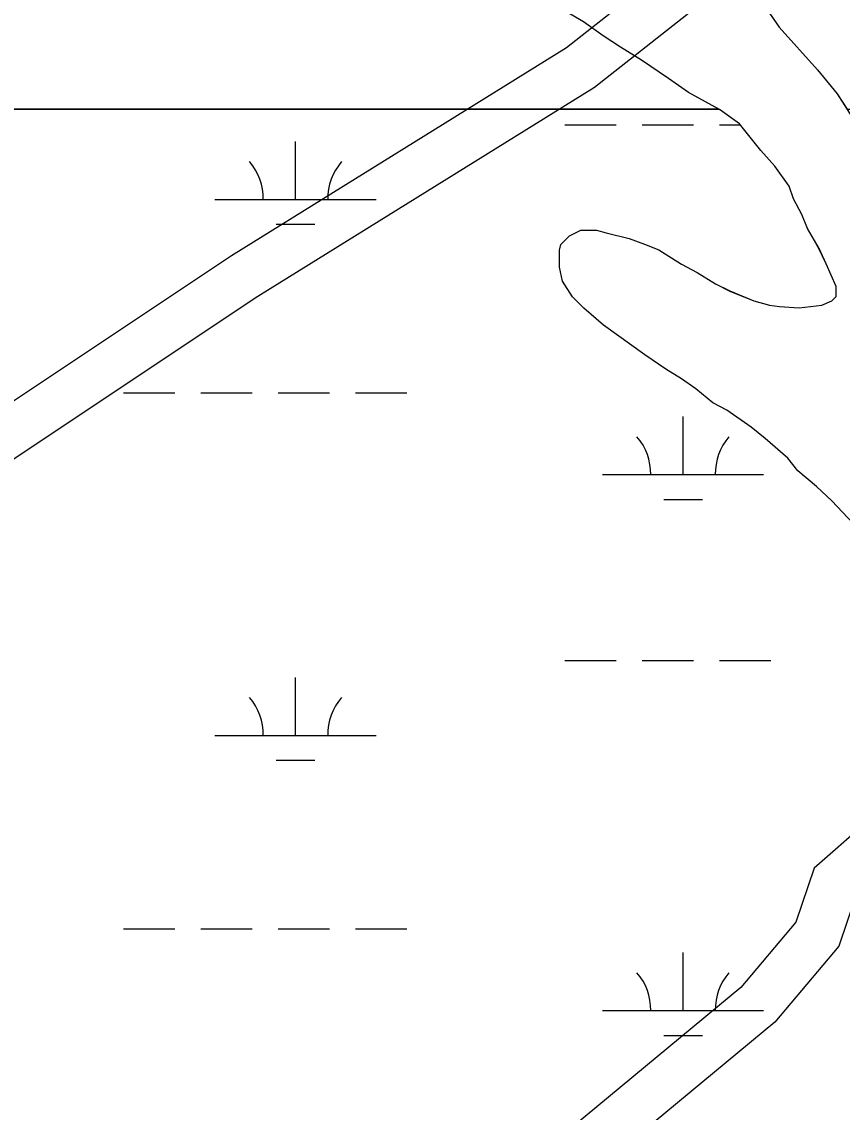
# Model space of a CAD drawing. Extents: x 3177185 to 3215018, y 812988 to 838321.
# Drawn here: x 3207616 to 3208125, y 819768 to 820445 of the extents above; entities that cross this region are included whole.
import ezdxf

# ---------------------------------------------------------------- set-up
doc = ezdxf.new("R2010")
doc.units = 0
for name, color, linetype in [('V-ROAD-CNTR', 7, 'Continuous'), ('V-SITE-VEGE', 7, 'Continuous'), ('V-WETL-SWMP', 7, 'Continuous')]:
    doc.layers.add(name, color=color, linetype=linetype)

msp = doc.modelspace()

# ---------------------------------------------------------------- linework, layer by layer
at = {"layer": 'V-ROAD-CNTR'}
for points in [[(3208973, 821096), (3208927.13, 821064.31), (3208774.83, 820985.39), (3208733.19, 820957.97), (3208646.75, 820907.7), (3208509.85, 820820.2), (3208389.14, 820707.71), (3208278.34, 820640.07), (3208142.51, 820576.94), (3207954.42, 820428.82), (3207746.46, 820299.67), (3207530.81, 820155.91), (3207211.01, 819947.18), (3207064.49, 819858.36)], [(3208990.05, 821071.32), (3208942.62, 821038.55), (3208790.03, 820959.48), (3208749, 820932.46), (3208662.38, 820882.08), (3208528.3, 820796.39), (3208407.37, 820683.69), (3208292.52, 820613.58), (3208158.32, 820551.21), (3207971.67, 820404.21), (3207762.7, 820274.44), (3207547.33, 820130.87), (3207226.99, 819921.78), (3207121.47, 819857.82)], [(3208139.74, 819947.23), (3208108.04, 819919.43), (3208096.8, 819885.96), (3208062.51, 819845.34), (3207801.59, 819629.17), (3207665.38, 819525.96), (3207487.38, 819374.99), (3207304.01, 819214.24)], [(3208166.06, 819930.4), (3208133.91, 819902.21), (3208123.42, 819870.98), (3208083.71, 819823.95), (3207820.23, 819605.65), (3207684.15, 819502.55), (3207506.97, 819352.27), (3207325.22, 819192.94)]]:
    msp.add_lwpolyline(points, dxfattribs=at)
at = {"layer": 'V-SITE-VEGE'}
for p, q in [((3208049.01, 820390.63), (3206190.85, 820390.63)), ((3208049.41, 820390.41), (3208049.01, 820390.63)), ((3208061.74, 820381.62), (3208049.41, 820390.41)), ((3208074.96, 820364.91), (3208061.74, 820381.62)), ((3208083.76, 820355.24), (3208074.96, 820364.91)), ((3208092.57, 820342.93), (3208083.76, 820355.24)), ((3208095.22, 820335.02), (3208092.57, 820342.93)), ((3208100.51, 820325.34), (3208095.22, 820335.02)), ((3208104.04, 820316.54), (3208100.51, 820325.34)), ((3208111.08, 820304.23), (3208104.04, 820316.54)), ((3207950.94, 820306.73), (3207956.21, 820312.02)), ((3207956.21, 820312.02), (3207963.25, 820315.54)), ((3207963.25, 820315.54), (3207972.92, 820315.55)), ((3207972.92, 820315.55), (3207979.09, 820313.8)), ((3207979.09, 820313.8), (3207993.17, 820310.29)), ((3207993.17, 820310.29), (3208002.85, 820306.78)), ((3207950.06, 820303.21), (3207950.94, 820306.73)), ((3207950.07, 820292.65), (3207950.06, 820303.21)), ((3208002.85, 820306.78), (3208011.65, 820303.27)), ((3208011.65, 820303.27), (3208025.74, 820294.48)), ((3208115.49, 820294.56), (3208111.08, 820304.23)), ((3207951.83, 820283.85), (3207950.07, 820292.65)), ((3208025.74, 820294.48), (3208035.42, 820289.21)), ((3208121.66, 820280.48), (3208115.49, 820294.56)), ((3207958, 820274.18), (3207951.83, 820283.85)), ((3208035.42, 820289.21), (3208046.87, 820282.18)), ((3208046.87, 820282.18), (3208055.67, 820277.79)), ((3208055.67, 820277.79), (3208070.64, 820271.64)), ((3208121.67, 820274.32), (3208121.66, 820280.48)), ((3207965.05, 820267.15), (3207958, 820274.18)), ((3208070.64, 820271.64), (3208080.32, 820269.01)), ((3208112.88, 820269.04), (3208119.04, 820271.68)), ((3208119.04, 820271.68), (3208121.67, 820274.32)), ((3207977.38, 820256.6), (3207965.05, 820267.15)), ((3208080.32, 820269.01), (3208086.48, 820268.13)), ((3208086.48, 820268.13), (3208098.8, 820267.26)), ((3208098.8, 820267.26), (3208112.88, 820269.04)), ((3208002.91, 820238.14), (3207977.38, 820256.6)), ((3208016.12, 820229.35), (3208002.91, 820238.14)), ((3208025.8, 820223.2), (3208016.12, 820229.35)), ((3208034.61, 820217.05), (3208025.8, 820223.2)), ((3208045.17, 820208.26), (3208034.61, 820217.05)), ((3208053.98, 820203.87), (3208045.17, 820208.26)), ((3208068.95, 820193.32), (3208053.98, 820203.87)), ((3208077.75, 820186.29), (3208068.95, 820193.32)), ((3208091.84, 820173.98), (3208077.75, 820186.29)), ((3208098.01, 820166.07), (3208091.84, 820173.98)), ((3208109.45, 820156.4), (3208098.01, 820166.07)), ((3208119.14, 820147.61), (3208109.45, 820156.4)), ((3208132.35, 820133.54), (3208119.14, 820147.61))]:
    msp.add_line(p, q, dxfattribs=at)
for points in [[(3208078.4, 820452.91), (3208086.33, 820441.48), (3208110.11, 820415.1), (3208122.44, 820400.15), (3208128.51, 820390.63), (3208456.1, 820390.63), (3208451.54, 820393.4), (3208434.82, 820403.95), (3208396.91, 820476.95)], [(3206190.85, 820390.63), (3208049.01, 820390.63), (3208030.05, 820400.96), (3208017.72, 820409.74), (3208000.99, 820421.17), (3207987.79, 820429.08), (3207977.22, 820436.1), (3207964.89, 820444.89), (3207945.52, 820456.32)]]:
    msp.add_lwpolyline(points, dxfattribs=at)
at = {"layer": 'V-WETL-SWMP'}
for p, q in [((3208078.4, 820452.91), (3208086.33, 820441.48)), ((3207977.22, 820436.1), (3207964.89, 820444.89)), ((3208086.33, 820441.48), (3208110.11, 820415.1)), ((3207987.79, 820429.07), (3207977.22, 820436.1)), ((3208000.99, 820421.17), (3207987.79, 820429.07)), ((3208017.72, 820409.74), (3208000.99, 820421.17)), ((3208110.11, 820415.1), (3208122.44, 820400.15)), ((3208030.05, 820400.95), (3208017.72, 820409.74)), ((3208049.42, 820390.41), (3208030.05, 820400.95)), ((3208122.44, 820400.15), (3208134.78, 820380.8)), ((3208061.74, 820381.62), (3208049.42, 820390.41)), ((3207953.27, 820381.03), (3207985.27, 820381.03)), ((3208001.27, 820381.03), (3208033.27, 820381.03)), ((3208049.27, 820381.03), (3208062.21, 820381.03)), ((3208074.96, 820364.91), (3208061.74, 820381.62)), ((3207786.2, 820334.6), (3207786.2, 820370.6)), ((3208083.76, 820355.24), (3208074.96, 820364.91)), ((3208092.57, 820342.93), (3208083.76, 820355.24)), ((3208095.22, 820335.01), (3208092.57, 820342.93)), ((3207736.2, 820334.6), (3207836.2, 820334.6)), ((3208100.51, 820325.34), (3208095.22, 820335.01)), ((3208104.04, 820316.54), (3208100.51, 820325.34)), ((3207774.2, 820319.17), (3207798.2, 820319.17)), ((3208111.09, 820304.23), (3208104.04, 820316.54)), ((3207950.94, 820306.73), (3207956.21, 820312.01)), ((3207956.21, 820312.01), (3207963.25, 820315.54)), ((3207963.25, 820315.54), (3207972.93, 820315.55)), ((3207972.93, 820315.55), (3207979.09, 820313.79)), ((3207979.09, 820313.79), (3207993.17, 820310.29)), ((3207993.17, 820310.29), (3208002.85, 820306.78)), ((3207950.06, 820303.21), (3207950.94, 820306.73)), ((3207950.07, 820292.65), (3207950.06, 820303.21)), ((3208002.85, 820306.78), (3208011.65, 820303.26)), ((3208011.65, 820303.26), (3208025.74, 820294.48)), ((3208115.49, 820294.55), (3208111.09, 820304.23)), ((3207951.84, 820283.85), (3207950.07, 820292.65)), ((3208025.74, 820294.48), (3208035.43, 820289.2)), ((3208121.67, 820280.48), (3208115.49, 820294.55)), ((3207958, 820274.18), (3207951.84, 820283.85)), ((3208035.43, 820289.2), (3208046.87, 820282.18)), ((3208046.87, 820282.18), (3208055.67, 820277.78)), ((3208055.67, 820277.78), (3208070.64, 820271.64)), ((3208121.67, 820274.32), (3208121.67, 820280.48)), ((3207965.05, 820267.15), (3207958, 820274.18)), ((3208070.64, 820271.64), (3208080.32, 820269.01)), ((3208112.88, 820269.03), (3208119.03, 820271.68)), ((3208119.03, 820271.68), (3208121.67, 820274.32)), ((3207977.38, 820256.6), (3207965.05, 820267.15)), ((3208080.32, 820269.01), (3208086.48, 820268.13)), ((3208086.48, 820268.13), (3208098.8, 820267.26)), ((3208098.8, 820267.26), (3208112.88, 820269.03)), ((3208002.91, 820238.14), (3207977.38, 820256.6)), ((3208016.12, 820229.35), (3208002.91, 820238.14)), ((3208025.8, 820223.2), (3208016.12, 820229.35)), ((3208034.61, 820217.05), (3208025.8, 820223.2)), ((3208045.18, 820208.26), (3208034.61, 820217.05)), ((3207679.36, 820214.53), (3207711.36, 820214.53)), ((3207727.36, 820214.53), (3207759.36, 820214.53)), ((3207775.36, 820214.53), (3207807.36, 820214.53)), ((3207823.36, 820214.53), (3207855.36, 820214.53)), ((3208053.98, 820203.87), (3208045.18, 820208.26)), ((3208068.95, 820193.32), (3208053.98, 820203.87)), ((3208026.68, 820163.78), (3208026.68, 820199.78)), ((3208077.75, 820186.29), (3208068.95, 820193.32)), ((3208091.84, 820173.98), (3208077.75, 820186.29)), ((3208098.01, 820166.07), (3208091.84, 820173.98)), ((3207976.68, 820163.78), (3208076.68, 820163.78)), ((3208109.46, 820156.4), (3208098.01, 820166.07)), ((3208119.14, 820147.61), (3208109.46, 820156.4)), ((3208014.68, 820148.35), (3208038.68, 820148.35)), ((3208132.35, 820133.54), (3208119.14, 820147.61)), ((3207953.27, 820048.35), (3207985.27, 820048.35)), ((3208001.27, 820048.35), (3208033.27, 820048.35)), ((3208049.27, 820048.35), (3208081.27, 820048.35)), ((3207786.2, 820001.92), (3207786.2, 820037.92)), ((3207736.2, 820001.92), (3207836.2, 820001.92)), ((3207774.2, 819986.49), (3207798.2, 819986.49)), ((3207679.36, 819881.85), (3207711.36, 819881.85)), ((3207727.36, 819881.85), (3207759.36, 819881.85)), ((3207775.36, 819881.85), (3207807.36, 819881.85)), ((3207823.36, 819881.85), (3207855.36, 819881.85)), ((3208026.68, 819831.11), (3208026.68, 819867.11)), ((3207976.68, 819831.11), (3208076.68, 819831.11)), ((3208014.68, 819815.68), (3208038.68, 819815.68))]:
    msp.add_line(p, q, dxfattribs=at)
for centre, start, end in [((3207730.96, 820335.07), 359.22818, 40.77184), ((3207841.45, 820335.07), 139.22818, 180.77184), ((3207971.43, 820164.26), 359.22818, 40.77184), ((3208081.92, 820164.26), 139.22818, 180.77184), ((3207730.96, 820002.4), 359.22818, 40.77184), ((3207841.45, 820002.4), 139.22818, 180.77184), ((3207971.43, 819831.58), 359.22818, 40.77184), ((3208081.92, 819831.58), 139.22818, 180.77184)]:
    msp.add_arc(centre, 35.25, start, end, dxfattribs=at)

doc.saveas('drawing.dxf')
